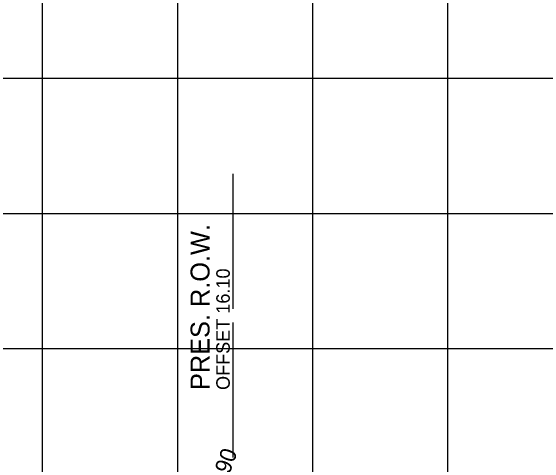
# Model space of a CAD drawing. Extents: x 1131015 to 1136271, y 133453 to 174329.
# Drawn here: x 1131328.09 to 1131367.66, y 172686.09 to 172719.66 of the extents above; entities that cross this region are included whole.
import ezdxf

# ---------------------------------------------------------------- set-up
doc = ezdxf.new("R2010")
doc.units = 0
for name, color, linetype in [('DESIGN - SHEET - Light Grid', 7, 'Continuous'), ('DESIGN - SHEET - Linework', 7, 'Continuous'), ('DESIGN - TYPICAL - Text', 7, 'Continuous'), ('SURVEY - PROPERTY - ROW Lines', 7, 'Continuous'), ('SURVEY - PROPERTY - ROW Lines Text', 7, 'Continuous')]:
    doc.layers.add(name, color=color, linetype=linetype)

msp = doc.modelspace()

# ---------------------------------------------------------------- linework, layer by layer
at = {"layer": 'DESIGN - SHEET - Light Grid'}
msp.add_line((1131340.456, 172667.655), (1131340.456, 172755.528), dxfattribs=at)
at = {"layer": 'DESIGN - SHEET - Linework'}
for p, q in [((1131330.456, 172614.655), (1131330.456, 172824.655)), ((1131340.456, 172614.655), (1131340.456, 172824.655)), ((1131350.456, 172614.655), (1131350.456, 172824.655)), ((1131360.456, 172614.655), (1131360.456, 172824.655)), ((1131190.456, 172714.655), (1131490.456, 172714.655)), ((1131190.456, 172704.655), (1131490.456, 172704.655)), ((1131190.456, 172694.655), (1131490.456, 172694.655))]:
    msp.add_line(p, q, dxfattribs=at)
at = {"layer": 'SURVEY - PROPERTY - ROW Lines'}
for p, q in [((1131344.559, 172697.589), (1131344.559, 172707.589)), ((1131344.559, 172686.589), (1131344.559, 172696.589))]:
    msp.add_line(p, q, dxfattribs=at)

# ---------------------------------------------------------------- texts
at = {"layer": 'DESIGN - TYPICAL - Text'}
msp.add_text('  FG EL. 991.90', height=1.2, rotation=70, dxfattribs=at).set_placement((1131341.019, 172676.347))
at = {"layer": 'SURVEY - PROPERTY - ROW Lines Text'}
for s, height, p in [('PRES. R.O.W.', 1.4, (1131342.809, 172691.589)), ('OFFSET 16.10', 1, (1131344.309, 172691.589))]:
    msp.add_text(s, height=height, rotation=90, dxfattribs=at).set_placement(p)

doc.saveas('drawing.dxf')
